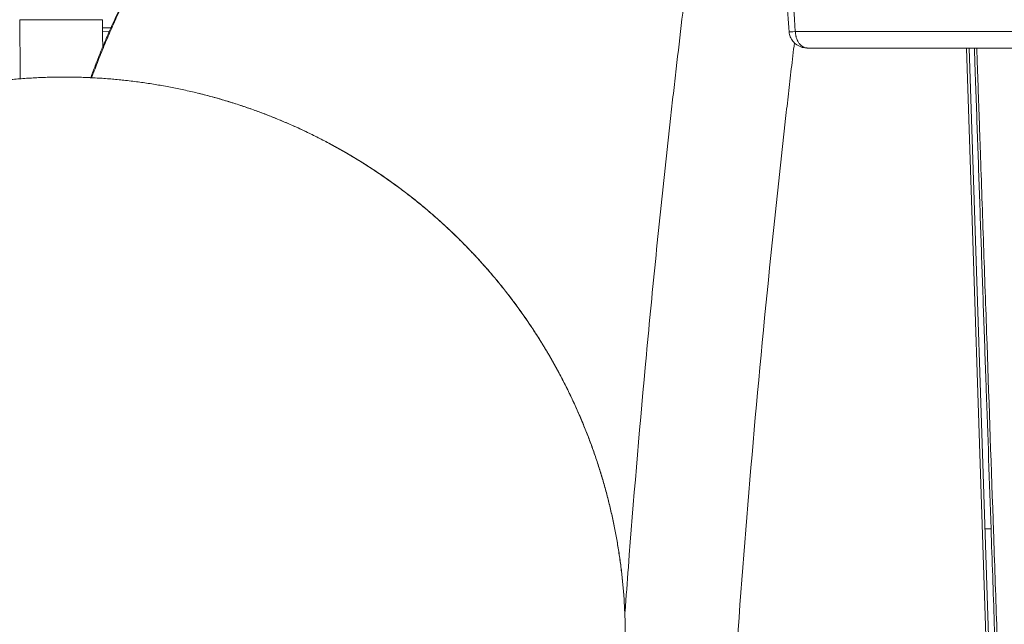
# Model space of a CAD drawing. Header units: millimetres. Extents: x 0 to 594, y 0 to 420.
# Tile 394 of 420: x 440 to 461, y 127 to 140. Entities that reach past the tile are written whole.
import ezdxf

# ---------------------------------------------------------------- set-up
doc = ezdxf.new("R2010")
doc.units = ezdxf.units.MM
doc.layers.add('1', color=7, linetype='Continuous', true_color=0xffffff)
doc.styles.add('Arial Unicode MS', font='txt')
doc.dimstyles.get("Standard").update_dxf_attribs({"dimtxt": 0.18, "dimasz": 0.18, "dimexe": 0.18, "dimexo": 0.0625, "dimgap": 0.09, "dimtad": 0, "dimtih": 1, "dimtoh": 1, "dimdec": 4, "dimzin": 0, "dimdsep": 46, "dimtxsty": 'Standard', "dimcen": 0.09, "dimadec": 0, "dimazin": 0, "dimtfac": 1, "dimtdec": 4, "dimtofl": 0, "dimtmove": 0, "dimatfit": 3, "dimfxl": 0, "dimtolj": 1, "dimtzin": 0, "dimarcsym": 0})

# ---------------------------------------------------------------- blocks, each defined once
blk = doc.blocks.new('_U4')
at = {"layer": '1', "color": 18, "lineweight": 13}
for p, q in [((437.936, 115.069), (437.936, 181.233)), ((519.436, 115.069), (519.436, 181.233)), ((437.936, 179.233), (472.602, 179.233)), ((519.436, 179.233), (484.769, 179.233))]:
    blk.add_line(p, q, dxfattribs=at)
at = {"layer": '1', "color": 18}
for points in [[(437.936, 179.233), (441.436, 180.171), (441.436, 178.295)], [(519.436, 179.233), (515.936, 178.295), (515.936, 180.171)]]:
    blk.add_solid(points, dxfattribs=at)
at = {"layer": '1', "color": 18, "linetype": 'Continuous', "lineweight": 13, "char_height": 3.5, "attachment_point": 7, "line_spacing_factor": 1.047437, "style": 'Arial Unicode MS'}
for s, insert in [('\\fArial Unicode MS|b0|i0;\\W1.0000;1.63', (474.288, 176.597)), ('\\fArial Unicode MS|b0|i0;\\W1.0000;DEFLATED TUBES WIDTH', (448.982, 169.538))]:
    blk.add_mtext(s, dxfattribs=dict(at, insert=insert))

msp = doc.modelspace()

# ---------------------------------------------------------------- linework, layer by layer
at = {"layer": '1', "color": 155, "linetype": 'Continuous', "lineweight": 13}
for p, q in [((442.244, 140.127), (440.494, 140.127)), ((442.436, 139.964), (442.246, 139.961)), ((442.246, 139.959), (442.436, 139.962)), ((442.401, 139.886), (442.246, 139.884)), ((442.246, 139.883), (442.401, 139.885)), ((461.023, 124.582), (460.532, 139.531)), ((461.08, 124.58), (460.588, 139.531))]:
    msp.add_line(p, q, dxfattribs=at)
for centre, major_axis, ratio, start_param, end_param in [((466.576, 1178.016), (-91.867, 1900.107), 0.037481, 2.146362, 2.14699), ((456.928, 139.881), (-0.15, -0.011), 0.009093, 4.83682, 6.286559), ((478.686, 139.882), (-175, -0.001), 0.000003, 1.446036, 1.695557), ((478.686, 139.532), (174.65, 0.001), 0.000003, 4.588832, 4.835946)]:
    msp.add_ellipse(centre, major_axis=major_axis, ratio=ratio, start_param=start_param, end_param=end_param, dxfattribs=at)
for points, degree, knots in [([(454.637, 141.19), (454.551, 140.491), (454.468, 139.791), (454.367, 138.916), (454.347, 138.741), (454.307, 138.39), (454.287, 138.215), (454.229, 137.69), (454.113, 136.638), (453.968, 135.234), (453.864, 134.18), (453.797, 133.476), (453.764, 133.125), (453.602, 131.365), (453.483, 129.956), (453.351, 128.231), (453.328, 127.918), (453.305, 127.605)], 3, [0, 0, 0, 0, 0.155198, 0.155198, 0.193998, 0.193998, 0.232797, 0.232797, 0.310396, 0.465595, 0.543194, 0.543194, 0.620793, 0.620793, 0.931189, 0.931189, 1, 1, 1, 1]), ([(442.012, 138.893), (442.025, 138.93), (442.082, 139.084), (442.186, 139.353), (442.328, 139.697), (442.477, 140.04), (442.635, 140.382), (442.746, 140.606), (442.801, 140.719)], 3, [0, 0, 0, 0, 0.060143, 0.246709, 0.43402, 0.622034, 0.810709, 1, 1, 1, 1]), ([(440.494, 140.127), (440.494, 140.127), (440.494, 140.125), (440.495, 140.11), (440.495, 140.091), (440.495, 140.078), (440.495, 140.077), (440.495, 140.074), (440.495, 140.069), (440.495, 140.058), (440.495, 140.047), (440.496, 140.023), (440.496, 139.988), (440.496, 139.923), (440.497, 139.845), (440.497, 139.756), (440.498, 139.655), (440.498, 139.542), (440.498, 139.418), (440.499, 139.326), (440.499, 139.255), (440.499, 139.218), (440.499, 139.181), (440.499, 139.162), (440.499, 139.155), (440.499, 139.142), (440.499, 139.136), (440.5, 139.078), (440.5, 138.998), (440.5, 138.914), (440.5, 138.886)], 3, [0, 0, 0, 0, 0.053239, 0.123382, 0.193526, 0.193526, 0.202294, 0.202294, 0.211062, 0.228597, 0.263669, 0.263669, 0.333813, 0.403956, 0.4741, 0.544243, 0.614386, 0.68453, 0.754673, 0.824817, 0.824817, 0.859888, 0.877424, 0.877424, 0.886192, 0.886192, 0.89496, 0.89496, 0.965104, 1, 1, 1, 1]), ([(442.248, 139.567), (442.248, 139.597), (442.248, 139.663), (442.247, 139.756), (442.247, 139.845), (442.246, 139.923), (442.246, 139.988), (442.246, 140.023), (442.245, 140.047), (442.245, 140.058), (442.245, 140.069), (442.245, 140.074), (442.245, 140.077), (442.245, 140.078), (442.245, 140.091), (442.245, 140.11), (442.244, 140.125), (442.244, 140.127), (442.244, 140.127)], 3, [0, 0, 0, 0, 0.081389, 0.186271, 0.291153, 0.396035, 0.500918, 0.6058, 0.6058, 0.658241, 0.684462, 0.697572, 0.697572, 0.710682, 0.710682, 0.815565, 0.920447, 1, 1, 1, 1]), ([(456.779, 139.87), (456.782, 139.835), (456.797, 139.766), (456.854, 139.67), (456.941, 139.591), (457.048, 139.54), (457.125, 139.534), (457.161, 139.537)], 3, [0, 0, 0, 0, 0.175409, 0.360644, 0.561882, 0.798524, 1, 1, 1, 1]), ([(456.909, 139.881), (456.91, 139.869), (456.911, 139.856), (456.913, 139.832), (456.915, 139.82), (456.919, 139.802), (456.92, 139.796), (456.922, 139.787), (456.922, 139.784), (456.924, 139.778), (456.925, 139.775), (456.928, 139.761), (456.932, 139.75), (456.939, 139.728), (456.944, 139.717), (456.949, 139.704), (456.95, 139.702), (456.953, 139.697), (456.956, 139.689), (456.96, 139.682), (456.967, 139.668), (456.973, 139.659), (456.984, 139.641), (456.989, 139.633), (456.998, 139.622), (457.001, 139.618), (457.006, 139.612), (457.007, 139.611), (457.011, 139.607), (457.012, 139.605), (457.02, 139.597), (457.027, 139.59), (457.04, 139.579), (457.046, 139.573), (457.06, 139.564), (457.067, 139.559), (457.077, 139.553), (457.081, 139.551), (457.086, 139.549), (457.088, 139.548), (457.092, 139.546), (457.094, 139.546), (457.103, 139.542), (457.11, 139.539), (457.125, 139.535), (457.139, 139.532), (457.154, 139.531), (457.161, 139.531)], 3, [0, 0, 0, 0, 0.0625, 0.0625, 0.125, 0.125, 0.15625, 0.15625, 0.171875, 0.171875, 0.1875, 0.1875, 0.25, 0.25, 0.3125, 0.3125, 0.328125, 0.328125, 0.34375, 0.375, 0.375, 0.4375, 0.4375, 0.5, 0.5, 0.53125, 0.53125, 0.546875, 0.546875, 0.5625, 0.5625, 0.625, 0.625, 0.6875, 0.6875, 0.75, 0.75, 0.78125, 0.78125, 0.796875, 0.796875, 0.8125, 0.8125, 0.875, 0.875, 0.9375, 1, 1, 1, 1]), ([(455.501, 124.304), (455.589, 125.718), (455.786, 128.544), (456.148, 132.772), (456.433, 135.583), (456.625, 137.337), (456.683, 137.863), (456.743, 138.389), (456.784, 138.74), (456.804, 138.915), (456.846, 139.274), (456.868, 139.459), (456.89, 139.643)], 3, [0, 0, 0, 0, 0.275373, 0.550746, 0.826119, 0.826119, 0.894962, 0.929384, 0.929384, 0.963806, 0.963806, 1, 1, 1, 1]), ([(461.052, 129.358), (461.018, 130.344), (460.984, 131.33), (460.932, 132.808), (460.915, 133.301), (460.881, 134.286), (460.864, 134.779), (460.838, 135.518), (460.83, 135.765), (460.813, 136.257), (460.804, 136.504), (460.787, 136.997), (460.779, 137.243), (460.761, 137.736), (460.753, 137.982), (460.736, 138.475), (460.727, 138.721), (460.714, 139.091), (460.71, 139.214), (460.704, 139.402), (460.701, 139.467), (460.699, 139.531)], 3, [0, 0, 0, 0, 0.29065, 0.29065, 0.435975, 0.435975, 0.5813, 0.5813, 0.653963, 0.653963, 0.726625, 0.726625, 0.799288, 0.799288, 0.87195, 0.87195, 0.944613, 0.944613, 0.980944, 0.980944, 1, 1, 1, 1]), ([(460.75, 139.531), (460.754, 139.42), (460.757, 139.309), (460.767, 139.033), (460.773, 138.869), (460.784, 138.539), (460.79, 138.374), (460.801, 138.044), (460.807, 137.88), (460.818, 137.55), (460.824, 137.385), (460.841, 136.891), (460.852, 136.561), (460.875, 135.902), (460.887, 135.572), (460.909, 134.913), (460.921, 134.583), (460.944, 133.924), (460.955, 133.594), (461.012, 131.946), (461.058, 130.628), (461.126, 128.65), (461.149, 127.99), (461.194, 126.672), (461.217, 126.013), (461.24, 125.353)], 3, [0, 0, 0, 0, 0.023489, 0.023489, 0.058364, 0.058364, 0.093239, 0.093239, 0.128115, 0.128115, 0.16299, 0.16299, 0.232741, 0.232741, 0.302492, 0.302492, 0.372243, 0.372243, 0.441993, 0.441993, 0.720997, 0.720997, 0.860498, 0.860498, 1, 1, 1, 1]), ([(437.936, 138.391), (438.518, 138.571), (440.266, 138.917), (441.436, 138.917)], 2, [0, 0, 0, 0.343721, 1, 1, 1]), ([(438.469, 138.542), (438.791, 138.625), (440.266, 138.917), (441.436, 138.917)], 2, [0, 0, 0, 0.222078, 1, 1, 1]), ([(444.267, 138.576), (445.143, 138.361), (447.06, 137.569), (449.005, 136.272), (450.659, 134.622), (451.959, 132.681), (452.854, 130.525), (453.311, 128.236), (453.311, 125.902), (452.854, 123.613), (451.959, 121.457), (450.66, 119.516), (449.005, 117.866), (447.061, 116.569), (444.899, 115.676), (442.605, 115.221), (441.436, 115.221)], 2, [0, 0, 0, 0.052405, 0.120091, 0.187776, 0.255461, 0.323147, 0.390832, 0.458517, 0.526203, 0.593888, 0.661573, 0.729259, 0.796944, 0.864629, 0.932315, 1, 1, 1]), ([(461.052, 129.358), (461.075, 128.691), (461.098, 128.023), (461.144, 126.688), (461.168, 126.021), (461.191, 125.353)], 3, [0, 0, 0, 0, 0.5, 0.5, 1, 1, 1, 1])]:
    msp.add_open_spline(points, degree=degree, knots=knots, dxfattribs=at)
for points, degree in [([(442.787, 140.731), (442.336, 139.834), (441.991, 138.894)], 2), ([(456.705, 140.87), (456.742, 140.37), (456.778, 139.87)], 2), ([(441.436, 138.917), (442.605, 138.917), (444.899, 138.462), (447.06, 137.569), (449.005, 136.272), (450.659, 134.622), (451.959, 132.681), (452.854, 130.525), (453.311, 128.236), (453.311, 125.902), (452.854, 123.613), (451.959, 121.457), (450.66, 119.516), (449.005, 117.866), (447.061, 116.569), (444.899, 115.676), (442.605, 115.221), (441.436, 115.221)], 2), ([(461.052, 129.358), (461.009, 129.358), (460.966, 129.358), (460.923, 129.358)], 3)]:
    msp.add_open_spline(points, degree=degree, dxfattribs=at)

# ---------------------------------------------------------------- dimensions: what is measured, and where the dimension line sits
at = {"layer": '1', "color": 18, "linetype": 'Continuous', "lineweight": 13}
dim = msp.add_linear_dim(base=(519.436, 179.233), p1=(437.936, 115.069), p2=(519.436, 115.069), text=' <> \\P\\fArial Unicode MS|b0|i0;\\C18;{\\H1.00x;\\fArial Unicode MS|b0|i0;DEFLATED TUBES WIDTH\\fArial Unicode MS|b0|i0;}\\C18;', dimstyle='Standard', override={"dimtxt": 3.5, "dimasz": 3.5, "dimexe": 2, "dimexo": 0, "dimgap": 1.5, "dimtih": 1, "dimtoh": 1, "dimdec": 2, "dimlfac": 0.02, "dimdsep": 46, "dimlunit": 2, "dimtxsty": 'Arial Unicode MS', "dimsah": 1, "dimse1": 0, "dimse2": 0, "dimsd1": 0, "dimsd2": 0, "dimclrd": 18, "dimclre": 18, "dimclrt": 18, "dimtol": 0, "dimtm": -0.1, "dimtfac": 1, "dimtdec": 2, "dimtofl": 1, "dimtmove": 0, "dimlwd": 13, "dimlwe": 13}, dxfattribs=at)
dim.commit()
dim.dimension.update_dxf_attribs({"geometry": '_U4', "text_midpoint": (478.686, 179.233), "dimtype": 160})

doc.saveas('drawing.dxf')
